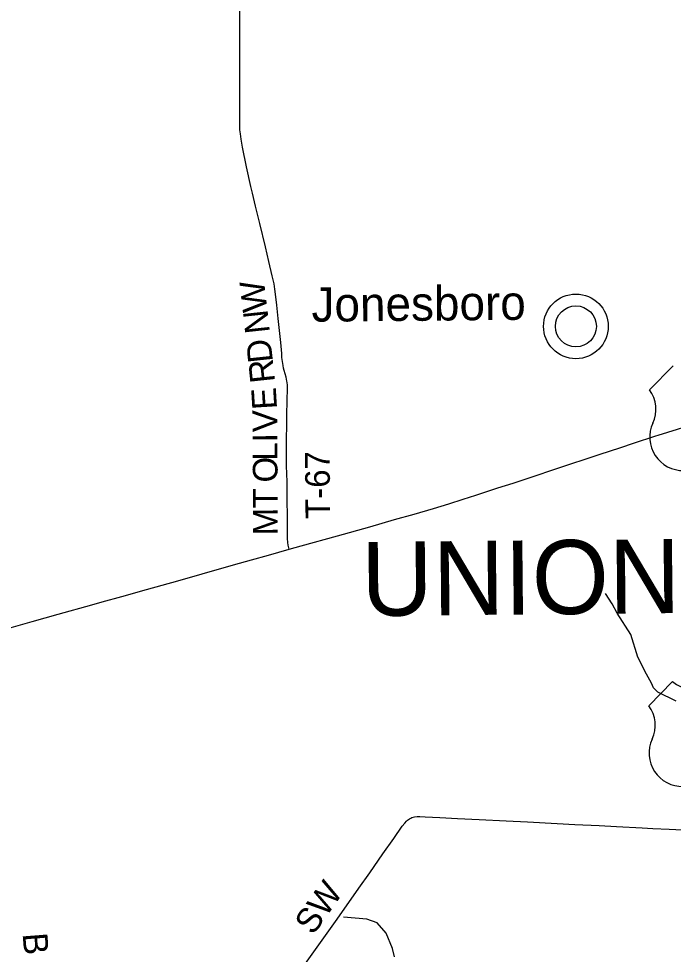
# Model space of a CAD drawing. Extents: x -51392 to 1635000, y 156707 to 696232.
# Drawn here: x 120749 to 128704, y 476810 to 488186 of the extents above; entities that cross this region are included whole.
import ezdxf

# ---------------------------------------------------------------- set-up
doc = ezdxf.new("R2010")
doc.units = 0
for name, color, linetype in [('GM_X_County_Road', 7, 'Continuous'), ('GM_X_County_Road_Text', 7, 'Continuous'), ('GM_X_Minor_River', 7, 'Continuous'), ('GM_X_Township_Road', 7, 'Continuous'), ('GM_X_Township_Road_Text', 7, 'Continuous'), ('GM_X_Township_Text', 7, 'Continuous'), ('GM_X_Unincorporated', 7, 'Continuous'), ('GM_X_Unincorporated_Text', 7, 'Continuous'), ('GM_X_US_Route', 7, 'Continuous'), ('GM_X_US_Shield', 7, 'Continuous')]:
    doc.layers.add(name, color=color, linetype=linetype)

msp = doc.modelspace()

# ---------------------------------------------------------------- linework, layer by layer
at = {"layer": 'GM_X_County_Road'}
msp.add_lwpolyline([(124133, 476557), (124315, 476810), (124619, 477238), (124883, 477614), (125015, 477802), (125175, 478030), (125306, 478219), (125410, 478366), (125440, 478405), (125461, 478429), (125473, 478440), (125485, 478450), (125499, 478459), (125513, 478466), (125527, 478472), (125543, 478477), (125558, 478480), (125590, 478484), (125623, 478484), (125688, 478482), (125868, 478472), (126081, 478461), (126344, 478447), (126671, 478432), (126933, 478419), (127294, 478400), (127507, 478390), (127802, 478375), (128015, 478364), (128326, 478348), (128457, 478341), (128654, 478332), (128817, 478322)], dxfattribs=at)
at = {"layer": 'GM_X_Minor_River'}
for points in [[(128737, 479888), (128517, 479997), (128465, 480049), (128437, 480107), (128378, 480218), (128274, 480422), (128188, 480699), (128020, 480956), (127963, 481072), (127881, 481195)], [(125315, 476779), (125291, 476882), (125214, 477068), (125106, 477191), (124978, 477237), (124698, 477262)]]:
    msp.add_lwpolyline(points, dxfattribs=at)
at = {"layer": 'GM_X_Township_Road'}
msp.add_lwpolyline([(124037, 481735), (124028, 481767), (124024, 481783), (124019, 481815), (124017, 481864), (124016, 482045), (124014, 482192), (124013, 482274), (124013, 482372), (124010, 482553), (124008, 482651), (124005, 482749), (124003, 482847), (124004, 482880), (124004, 482896), (124003, 482945), (124004, 482978), (124005, 483076), (124009, 483240), (124009, 483338), (124009, 483404), (124011, 483502), (124012, 483535), (124012, 483551), (124015, 483682), (124014, 483731), (124011, 483764), (124008, 483780), (123998, 483828), (123975, 483907), (123967, 483938), (123961, 483971), (123948, 484068), (123945, 484117), (123933, 484248), (123901, 484541), (123884, 484704), (123875, 484802), (123863, 484899), (123852, 484964), (123831, 485060), (123789, 485235), (123747, 485411), (123678, 485697), (123628, 485905), (123589, 486064), (123570, 486144), (123519, 486384), (123469, 486624), (123451, 486721), (123443, 486786), (123438, 486835), (123436, 486901), (123437, 487031), (123436, 487146), (123436, 487277), (123436, 487523), (123436, 487851), (123436, 488047), (123437, 488376)], dxfattribs=at)
at = {"layer": 'GM_X_Unincorporated'}
for radius in [393, 249]:
    msp.add_circle((127520, 484445), radius, dxfattribs=at)
at = {"layer": 'GM_X_US_Route'}
for points in [[(128491, 483112), (128518, 483121), (128753, 483196), (128831, 483219), (128974, 483257), (129002, 483264)], [(120659, 480785), (120912, 480855), (121228, 480945), (121638, 481060), (121765, 481094), (122002, 481161), (122302, 481246), (122681, 481352), (122980, 481437), (123359, 481544), (123580, 481607), (123785, 481664), (124037, 481735), (124180, 481776), (124622, 481899), (125017, 482009), (125317, 482095), (125554, 482161), (125790, 482231), (125978, 482288), (126150, 482344), (126306, 482394), (126571, 482480), (126759, 482540), (126976, 482612), (127287, 482716), (127801, 482886), (128066, 482973), (128222, 483024), (128491, 483112)]]:
    msp.add_lwpolyline(points, dxfattribs=at)
at = {"layer": 'GM_X_US_Shield'}
for p, q in [((128704, 483967), (128416, 483674)), ((128696, 480125), (128408, 479833))]:
    msp.add_line(p, q, dxfattribs=at)
for centre, radius, start, end in [((128086, 483438), 406, 335.0857, 35.5395), ((128823, 483098), 406, 155.3705, 271.1768), ((128897, 480335), 290, 226.1115, 314.9656), ((128078, 479597), 406, 335.0857, 35.5395), ((128815, 479256), 406, 155.3705, 271.1768)]:
    msp.add_arc(centre, radius, start, end, dxfattribs=at)

# ---------------------------------------------------------------- texts
at = {"layer": 'GM_X_County_Road_Text'}
msp.add_text('SW', height=300, rotation=54.9488, dxfattribs=at).set_placement((124327, 477032))
at = {"layer": 'GM_X_Township_Road_Text'}
for s, rotation, p in [('W', 96.7031, (123773, 484638)), ('N', 96.1156, (123802, 484372)), ('D', 96.0891, (123839, 484017)), ('R', 96.0542, (123865, 483772)), ('E', 93.4722, (123889, 483441)), ('V', 90.7375, (123893, 483162)), ('I', 90.2368, (123893, 483036)), ('L', 90.2359, (123894, 482811)), ('T-67', 90.5385, (124535, 482105)), ('O', 90.2325, (123895, 482547)), ('T', 90.2343, (123897, 482231)), ('M', 90.2343, (123898, 481905)), ('B', 274.4915, (120796, 477060))]:
    msp.add_text(s, height=300, rotation=rotation, dxfattribs=at).set_placement(p)
at = {"layer": 'GM_X_Township_Text'}
msp.add_text('UNION', height=900, rotation=0.5386, dxfattribs=at).set_placement((124916, 480923))
at = {"layer": 'GM_X_Unincorporated_Text'}
msp.add_text('Jonesboro', height=417, rotation=0.5386, dxfattribs=at).set_placement((124309, 484501))

doc.saveas('drawing.dxf')
